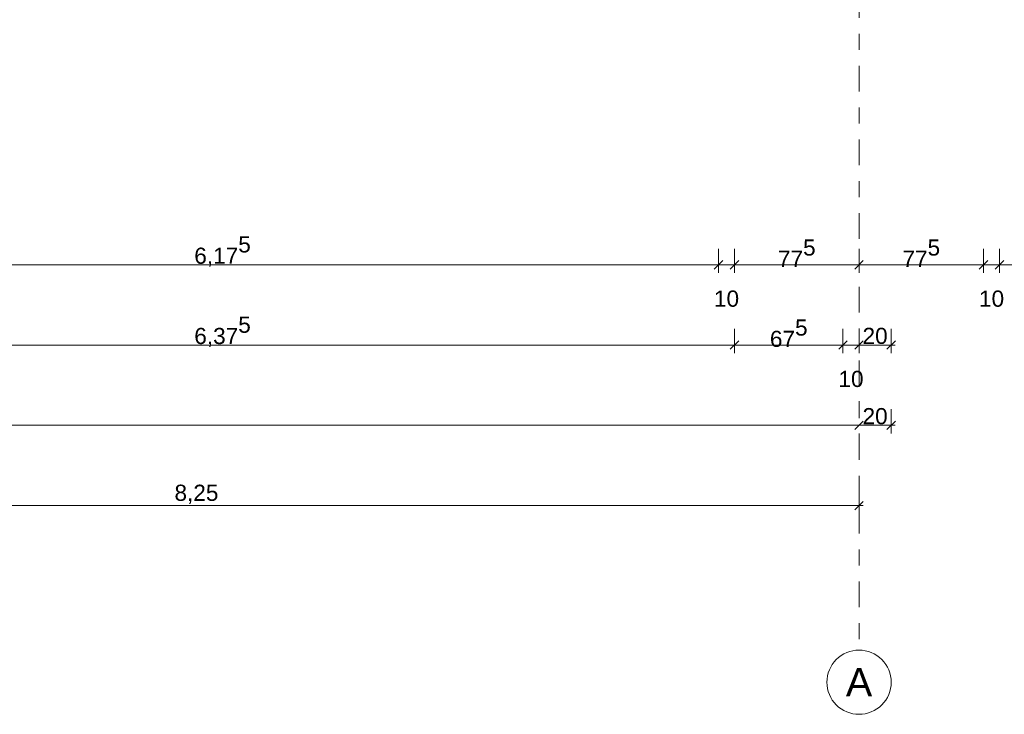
# Model space of a CAD drawing. Header units: metres. Extents: x -273 to 6, y -183 to 13.
# Tile 323 of 379: x -5.65 to 0.48, y -46.57 to -42.25. Entities that reach past the tile are written whole.
import ezdxf

# ---------------------------------------------------------------- set-up
doc = ezdxf.new("R2010")
doc.units = ezdxf.units.M
doc.header["$LTSCALE"] = 0.05
doc.header["$PDMODE"] = 1
doc.header["$PDSIZE"] = -2
doc.linetypes.add('Linienart-53', pattern=[5.291531, 3.175, -1.058062, 0.352704, -0.705764])
doc.layers.get('0').update_dxf_attribs({"lineweight": 25})
doc.layers.add('70 -71 Achsen- 1 Gebäudeachsen', color=7, linetype='Linienart-53', lineweight=18)
doc.layers.add('Keine', color=7, linetype='Continuous', lineweight=9)
doc.layers.add('70 -76 Bemaßung- 2 Allgemein', color=7, linetype='Continuous', lineweight=5, true_color=0x6666cc)
doc.styles.add('Arial', font='arial.ttf')
doc.dimstyles.new('k+k_klein', dxfattribs={"dimtxt": 0.100689, "dimasz": 0.05302, "dimexe": 0.05, "dimexo": 0.15, "dimgap": 0.005, "dimtad": 1, "dimdec": 3, "dimtxsty": 'Arial', "dimblk": 'VW_SLASH-2', "dimblk1": 'VW_SLASH-2', "dimblk2": 'VW_SLASH-2', "dimcen": 0, "dimdle": 0.025, "dimadec": 3, "dimazin": 0, "dimtfac": 0.75, "dimtdec": 3, "dimtix": 1, "dimtmove": 0, "dimatfit": 0, "dimldrblk": 'VW_FILLEDARROW', "dimfxl": 0.1, "dimfxlon": 1, "dimfrac": 2, "dimtolj": 1, "dimarcsym": 0})

# ---------------------------------------------------------------- blocks, each defined once
blk = doc.blocks.new('_Achsen (3D)')
at = {"layer": '70 -71 Achsen- 1 Gebäudeachsen', "transparency": 33554687}
blk.add_line((-0.421, 3.8), (-0.421, -46.172), dxfattribs=at)
at = {"color": 255, "transparency": 33554687}
blk.add_wipeout([(-0.421, -46.172), (-0.4014, -46.173), (-0.382, -46.1759), (-0.3629, -46.1807), (-0.3445, -46.1873), (-0.3267, -46.1957), (-0.3099, -46.2057), (-0.2941, -46.2174), (-0.2796, -46.2306), (-0.2664, -46.2452), (-0.2547, -46.2609), (-0.2446, -46.2778), (-0.2362, -46.2955), (-0.2296, -46.314), (-0.2248, -46.333), (-0.222, -46.3524), (-0.221, -46.372), (-0.222, -46.3916), (-0.2248, -46.4111), (-0.2296, -46.4301), (-0.2362, -46.4486), (-0.2446, -46.4663), (-0.2547, -46.4832), (-0.2664, -46.4989), (-0.2796, -46.5135), (-0.2941, -46.5266), (-0.3099, -46.5383), (-0.3267, -46.5484), (-0.3445, -46.5568), (-0.3629, -46.5634), (-0.382, -46.5682), (-0.4014, -46.5711), (-0.421, -46.572), (-0.4406, -46.5711), (-0.46, -46.5682), (-0.4791, -46.5634), (-0.4975, -46.5568), (-0.5153, -46.5484), (-0.5321, -46.5383), (-0.5479, -46.5266), (-0.5624, -46.5135), (-0.5756, -46.4989), (-0.5873, -46.4832), (-0.5974, -46.4663), (-0.6058, -46.4486), (-0.6124, -46.4301), (-0.6172, -46.4111), (-0.62, -46.3916), (-0.621, -46.372), (-0.62, -46.3524), (-0.6172, -46.333), (-0.6124, -46.314), (-0.6058, -46.2955), (-0.5974, -46.2778), (-0.5873, -46.2609), (-0.5756, -46.2452), (-0.5624, -46.2306), (-0.5479, -46.2174), (-0.5321, -46.2057), (-0.5153, -46.1957), (-0.4975, -46.1873), (-0.4791, -46.1807), (-0.46, -46.1759), (-0.4406, -46.173)], dxfattribs=at).dxf.layer = 'Keine'
at = {"layer": 'Keine', "transparency": 33554687, "flags": 128}
blk.add_lwpolyline([(-0.421, -46.172), (-0.4014, -46.173), (-0.382, -46.1759), (-0.3629, -46.1807), (-0.3445, -46.1873), (-0.3267, -46.1957), (-0.3099, -46.2057), (-0.2941, -46.2174), (-0.2796, -46.2306), (-0.2664, -46.2452), (-0.2547, -46.2609), (-0.2446, -46.2778), (-0.2362, -46.2955), (-0.2296, -46.314), (-0.2248, -46.333), (-0.222, -46.3524), (-0.221, -46.372), (-0.222, -46.3916), (-0.2248, -46.4111), (-0.2296, -46.4301), (-0.2362, -46.4486), (-0.2446, -46.4663), (-0.2547, -46.4832), (-0.2664, -46.4989), (-0.2796, -46.5135), (-0.2941, -46.5266), (-0.3099, -46.5383), (-0.3267, -46.5484), (-0.3445, -46.5568), (-0.3629, -46.5634), (-0.382, -46.5682), (-0.4014, -46.5711), (-0.421, -46.572), (-0.4406, -46.5711), (-0.46, -46.5682), (-0.4791, -46.5634), (-0.4975, -46.5568), (-0.5153, -46.5484), (-0.5321, -46.5383), (-0.5479, -46.5266), (-0.5624, -46.5135), (-0.5756, -46.4989), (-0.5873, -46.4832), (-0.5974, -46.4663), (-0.6058, -46.4486), (-0.6124, -46.4301), (-0.6172, -46.4111), (-0.62, -46.3916), (-0.621, -46.372), (-0.62, -46.3524), (-0.6172, -46.333), (-0.6124, -46.314), (-0.6058, -46.2955), (-0.5974, -46.2778), (-0.5873, -46.2609), (-0.5756, -46.2452), (-0.5624, -46.2306), (-0.5479, -46.2174), (-0.5321, -46.2057), (-0.5153, -46.1957), (-0.4975, -46.1873), (-0.4791, -46.1807), (-0.46, -46.1759), (-0.4406, -46.173)], close=True, dxfattribs=at)
at = {"layer": 'Keine', "transparency": 33554687, "insert": (-0.421, -46.372), "char_height": 0.1762, "attachment_point": 5, "line_spacing_factor": 0.970891, "style": 'Arial'}
blk.add_mtext('A', dxfattribs=at)
blk = doc.blocks.new('VW_SLASH-2')
at = {"color": 0, "linetype": 'ByBlock', "lineweight": -2, "transparency": 16777216}
blk.add_line((0.47, 0), (-1, 0), dxfattribs=at)
at = {"color": 0, "lineweight": 5, "transparency": 16777216, "flags": 128}
blk.add_lwpolyline([(0.5, 0.5), (-0.5, -0.5)], dxfattribs=at)
blk = doc.blocks.new('*D2838')
at = {"layer": '70 -76 Bemaßung- 2 Allgemein', "color": 0, "lineweight": -2}
for p, q in [((-8.671, -45.172), (-8.671, -45.322)), ((-0.421, -45.172), (-0.421, -45.322)), ((-0.474, -45.272), (-8.618, -45.272))]:
    blk.add_line(p, q, dxfattribs=at)
at = {"layer": 'Defpoints', "color": 0}
for p in [(-8.671, -42.294), (-0.421, -42.294), (-8.671, -45.272)]:
    blk.add_point(p, dxfattribs=at)
at = {"layer": '70 -76 Bemaßung- 2 Allgemein', "color": 0, "lineweight": -2, "xscale": 0.05302001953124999, "yscale": 0.05302001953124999, "zscale": 0.05302001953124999, "rotation": 180}
blk.add_blockref('VW_SLASH-2', (-8.671, -45.272), dxfattribs=at)
at = {"layer": '70 -76 Bemaßung- 2 Allgemein', "color": 0, "lineweight": -2, "xscale": 0.05302001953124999, "yscale": 0.05302001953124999, "zscale": 0.05302001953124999}
blk.add_blockref('VW_SLASH-2', (-0.421, -45.272), dxfattribs=at)
at = {"layer": '70 -76 Bemaßung- 2 Allgemein', "color": 0, "insert": (-4.546, -45.2016), "char_height": 0.10069, "attachment_point": 5, "style": 'Arial'}
blk.add_mtext('\\A1;8,25', dxfattribs=at)
blk = doc.blocks.new('VW_FILLEDARROW')
at = {"linetype": 'Continuous', "lineweight": 0, "transparency": 16777216}
blk.add_hatch(color=0, dxfattribs=at).paths.add_polyline_path([(-2.83, 0.76), (0, 0), (-2.83, -0.76)])
at = {"color": 0, "lineweight": 5, "transparency": 16777216, "flags": 128}
blk.add_lwpolyline([(-2.83, 0.76), (0, 0), (-2.83, -0.76)], close=True, dxfattribs=at)
blk = doc.blocks.new('*D2874')
at = {"layer": '70 -76 Bemaßung- 2 Allgemein', "color": 0, "lineweight": -2}
for p, q in [((-0.421, -44.622), (-0.421, -44.722)), ((-25.371, -44.672), (-25.371, -44.822)), ((-0.474, -44.772), (-25.318, -44.772))]:
    blk.add_line(p, q, dxfattribs=at)
at = {"layer": 'Defpoints', "color": 0}
for p in [(-25.371, -38.347), (-25.371, -44.772), (-0.421, -44.772)]:
    blk.add_point(p, dxfattribs=at)
at = {"layer": '70 -76 Bemaßung- 2 Allgemein', "color": 0, "lineweight": -2, "xscale": 0.05302001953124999, "yscale": 0.05302001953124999, "zscale": 0.05302001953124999, "rotation": 180}
blk.add_blockref('VW_SLASH-2', (-25.371, -44.772), dxfattribs=at)
at = {"layer": '70 -76 Bemaßung- 2 Allgemein', "color": 0, "lineweight": -2, "xscale": 0.05302001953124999, "yscale": 0.05302001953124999, "zscale": 0.05302001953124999}
blk.add_blockref('VW_SLASH-2', (-0.421, -44.772), dxfattribs=at)
at = {"layer": '70 -76 Bemaßung- 2 Allgemein', "color": 0, "insert": (-12.896, -44.7066), "char_height": 0.10069, "attachment_point": 5, "style": 'Arial'}
blk.add_mtext('\\A1;24,95', dxfattribs=at)
blk = doc.blocks.new('*D2875')
at = {"layer": '70 -76 Bemaßung- 2 Allgemein', "color": 0, "lineweight": -2}
for p, q in [((-0.221, -44.672), (-0.221, -44.822)), ((-0.274, -44.772), (-0.368, -44.772)), ((-0.421, -44.922), (-0.421, -44.822))]:
    blk.add_line(p, q, dxfattribs=at)
at = {"layer": 'Defpoints', "color": 0}
for p in [(-0.221, -38.672), (-0.421, -44.772), (-0.421, -44.772)]:
    blk.add_point(p, dxfattribs=at)
at = {"layer": '70 -76 Bemaßung- 2 Allgemein', "color": 0, "lineweight": -2, "xscale": 0.05302001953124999, "yscale": 0.05302001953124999, "zscale": 0.05302001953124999, "rotation": 180}
blk.add_blockref('VW_SLASH-2', (-0.421, -44.772), dxfattribs=at)
at = {"layer": '70 -76 Bemaßung- 2 Allgemein', "color": 0, "lineweight": -2, "xscale": 0.05302001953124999, "yscale": 0.05302001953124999, "zscale": 0.05302001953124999}
blk.add_blockref('VW_SLASH-2', (-0.221, -44.772), dxfattribs=at)
at = {"layer": '70 -76 Bemaßung- 2 Allgemein', "color": 0, "insert": (-0.321, -44.7156), "char_height": 0.10069, "attachment_point": 5, "style": 'Arial'}
blk.add_mtext('\\A1;20', dxfattribs=at)
blk = doc.blocks.new('*D2939')
at = {"layer": '70 -76 Bemaßung- 2 Allgemein', "color": 0, "lineweight": -2}
for p, q in [((-7.571, -44.172), (-7.571, -44.322)), ((-1.196, -44.172), (-1.196, -44.322)), ((-1.249, -44.272), (-7.518, -44.272))]:
    blk.add_line(p, q, dxfattribs=at)
at = {"layer": 'Defpoints', "color": 0}
for p in [(-7.571, -39.647), (-1.196, -39.647), (-7.571, -44.272)]:
    blk.add_point(p, dxfattribs=at)
at = {"layer": '70 -76 Bemaßung- 2 Allgemein', "color": 0, "lineweight": -2, "xscale": 0.05302001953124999, "yscale": 0.05302001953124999, "zscale": 0.05302001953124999, "rotation": 180}
blk.add_blockref('VW_SLASH-2', (-7.571, -44.272), dxfattribs=at)
at = {"layer": '70 -76 Bemaßung- 2 Allgemein', "color": 0, "lineweight": -2, "xscale": 0.05302001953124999, "yscale": 0.05302001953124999, "zscale": 0.05302001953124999}
blk.add_blockref('VW_SLASH-2', (-1.196, -44.272), dxfattribs=at)
at = {"layer": '70 -76 Bemaßung- 2 Allgemein', "color": 0, "insert": (-4.3835, -44.1898), "char_height": 0.100689, "attachment_point": 5, "style": 'Arial'}
blk.add_mtext('\\A1;6,37\\S5^ ;', dxfattribs=at)
blk = doc.blocks.new('*D2940')
at = {"layer": '70 -76 Bemaßung- 2 Allgemein', "color": 0, "lineweight": -2}
for p, q in [((-1.196, -44.172), (-1.196, -44.322)), ((-0.521, -44.172), (-0.521, -44.322)), ((-0.574, -44.272), (-1.143, -44.272))]:
    blk.add_line(p, q, dxfattribs=at)
at = {"layer": 'Defpoints', "color": 0}
for p in [(-0.521, -38.672), (-1.196, -39.647), (-1.196, -44.272)]:
    blk.add_point(p, dxfattribs=at)
at = {"layer": '70 -76 Bemaßung- 2 Allgemein', "color": 0, "lineweight": -2, "xscale": 0.05302001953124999, "yscale": 0.05302001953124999, "zscale": 0.05302001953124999, "rotation": 180}
blk.add_blockref('VW_SLASH-2', (-1.196, -44.272), dxfattribs=at)
at = {"layer": '70 -76 Bemaßung- 2 Allgemein', "color": 0, "lineweight": -2, "xscale": 0.05302001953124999, "yscale": 0.05302001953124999, "zscale": 0.05302001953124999}
blk.add_blockref('VW_SLASH-2', (-0.521, -44.272), dxfattribs=at)
at = {"layer": '70 -76 Bemaßung- 2 Allgemein', "color": 0, "insert": (-0.8585, -44.1989), "char_height": 0.100689, "attachment_point": 5, "style": 'Arial'}
blk.add_mtext('\\A1;67\\S5^ ;', dxfattribs=at)
blk = doc.blocks.new('*D2941')
at = {"layer": '70 -76 Bemaßung- 2 Allgemein', "color": 0, "lineweight": -2}
for p, q in [((-0.521, -44.172), (-0.521, -44.322)), ((-0.421, -44.172), (-0.421, -44.322)), ((-0.574, -44.272), (-0.627, -44.272)), ((-0.421, -44.272), (-0.521, -44.272)), ((-0.368, -44.272), (-0.315, -44.272))]:
    blk.add_line(p, q, dxfattribs=at)
at = {"layer": 'Defpoints', "color": 0}
for p in [(-0.521, -38.672), (-0.421, -38.672), (-0.521, -44.272)]:
    blk.add_point(p, dxfattribs=at)
at = {"layer": '70 -76 Bemaßung- 2 Allgemein', "color": 0, "lineweight": -2, "xscale": 0.05302001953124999, "yscale": 0.05302001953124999, "zscale": 0.05302001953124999}
blk.add_blockref('VW_SLASH-2', (-0.521, -44.272), dxfattribs=at)
at = {"layer": '70 -76 Bemaßung- 2 Allgemein', "color": 0, "lineweight": -2, "xscale": 0.05302001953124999, "yscale": 0.05302001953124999, "zscale": 0.05302001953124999, "rotation": 180}
blk.add_blockref('VW_SLASH-2', (-0.421, -44.272), dxfattribs=at)
at = {"layer": '70 -76 Bemaßung- 2 Allgemein', "color": 0, "insert": (-0.471, -44.4837), "char_height": 0.10069, "attachment_point": 5, "style": 'Arial'}
blk.add_mtext('\\A1;10', dxfattribs=at)
blk = doc.blocks.new('*D2942')
at = {"layer": '70 -76 Bemaßung- 2 Allgemein', "color": 0, "lineweight": -2}
for p, q in [((-0.421, -44.172), (-0.421, -44.322)), ((-0.221, -44.172), (-0.221, -44.322)), ((-0.274, -44.272), (-0.368, -44.272))]:
    blk.add_line(p, q, dxfattribs=at)
at = {"layer": 'Defpoints', "color": 0}
for p in [(-0.421, -38.672), (-0.221, -38.672), (-0.421, -44.272)]:
    blk.add_point(p, dxfattribs=at)
at = {"layer": '70 -76 Bemaßung- 2 Allgemein', "color": 0, "lineweight": -2, "xscale": 0.05302001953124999, "yscale": 0.05302001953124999, "zscale": 0.05302001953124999, "rotation": 180}
blk.add_blockref('VW_SLASH-2', (-0.421, -44.272), dxfattribs=at)
at = {"layer": '70 -76 Bemaßung- 2 Allgemein', "color": 0, "lineweight": -2, "xscale": 0.05302001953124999, "yscale": 0.05302001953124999, "zscale": 0.05302001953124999}
blk.add_blockref('VW_SLASH-2', (-0.221, -44.272), dxfattribs=at)
at = {"layer": '70 -76 Bemaßung- 2 Allgemein', "color": 0, "insert": (-0.321, -44.2156), "char_height": 0.10069, "attachment_point": 5, "style": 'Arial'}
blk.add_mtext('\\A1;20', dxfattribs=at)
blk = doc.blocks.new('*D3160')
at = {"layer": '70 -76 Bemaßung- 2 Allgemein', "color": 0, "lineweight": -2}
for p, q in [((-7.471, -43.672), (-7.471, -43.822)), ((-1.296, -43.672), (-1.296, -43.822)), ((-1.349, -43.772), (-7.418, -43.772))]:
    blk.add_line(p, q, dxfattribs=at)
at = {"layer": 'Defpoints', "color": 0}
for p in [(-1.296, -40.322), (-7.471, -40.647), (-7.471, -43.772)]:
    blk.add_point(p, dxfattribs=at)
at = {"layer": '70 -76 Bemaßung- 2 Allgemein', "color": 0, "lineweight": -2, "xscale": 0.05302001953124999, "yscale": 0.05302001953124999, "zscale": 0.05302001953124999, "rotation": 180}
blk.add_blockref('VW_SLASH-2', (-7.471, -43.772), dxfattribs=at)
at = {"layer": '70 -76 Bemaßung- 2 Allgemein', "color": 0, "lineweight": -2, "xscale": 0.05302001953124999, "yscale": 0.05302001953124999, "zscale": 0.05302001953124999}
blk.add_blockref('VW_SLASH-2', (-1.296, -43.772), dxfattribs=at)
at = {"layer": '70 -76 Bemaßung- 2 Allgemein', "color": 0, "insert": (-4.3835, -43.6898), "char_height": 0.100689, "attachment_point": 5, "style": 'Arial'}
blk.add_mtext('\\A1;6,17\\S5^ ;', dxfattribs=at)
blk = doc.blocks.new('*D3161')
at = {"layer": '70 -76 Bemaßung- 2 Allgemein', "color": 0, "lineweight": -2}
for p, q in [((-1.296, -43.672), (-1.296, -43.822)), ((-1.196, -43.672), (-1.196, -43.822)), ((-1.349, -43.772), (-1.402, -43.772)), ((-1.196, -43.772), (-1.296, -43.772)), ((-1.143, -43.772), (-1.09, -43.772))]:
    blk.add_line(p, q, dxfattribs=at)
at = {"layer": 'Defpoints', "color": 0}
for p in [(-1.196, -40.222), (-1.296, -40.322), (-1.296, -43.772)]:
    blk.add_point(p, dxfattribs=at)
at = {"layer": '70 -76 Bemaßung- 2 Allgemein', "color": 0, "lineweight": -2, "xscale": 0.05302001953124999, "yscale": 0.05302001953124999, "zscale": 0.05302001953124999}
blk.add_blockref('VW_SLASH-2', (-1.296, -43.772), dxfattribs=at)
at = {"layer": '70 -76 Bemaßung- 2 Allgemein', "color": 0, "lineweight": -2, "xscale": 0.05302001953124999, "yscale": 0.05302001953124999, "zscale": 0.05302001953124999, "rotation": 180}
blk.add_blockref('VW_SLASH-2', (-1.196, -43.772), dxfattribs=at)
at = {"layer": '70 -76 Bemaßung- 2 Allgemein', "color": 0, "insert": (-1.246, -43.9837), "char_height": 0.10069, "attachment_point": 5, "style": 'Arial'}
blk.add_mtext('\\A1;10', dxfattribs=at)
blk = doc.blocks.new('*D3162')
at = {"layer": '70 -76 Bemaßung- 2 Allgemein', "color": 0, "lineweight": -2}
for p, q in [((-1.196, -43.672), (-1.196, -43.822)), ((-0.421, -43.672), (-0.421, -43.822)), ((-0.474, -43.772), (-1.143, -43.772))]:
    blk.add_line(p, q, dxfattribs=at)
at = {"layer": 'Defpoints', "color": 0}
for p in [(-1.196, -40.222), (-0.421, -40.222), (-1.196, -43.772)]:
    blk.add_point(p, dxfattribs=at)
at = {"layer": '70 -76 Bemaßung- 2 Allgemein', "color": 0, "lineweight": -2, "xscale": 0.05302001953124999, "yscale": 0.05302001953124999, "zscale": 0.05302001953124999, "rotation": 180}
blk.add_blockref('VW_SLASH-2', (-1.196, -43.772), dxfattribs=at)
at = {"layer": '70 -76 Bemaßung- 2 Allgemein', "color": 0, "lineweight": -2, "xscale": 0.05302001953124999, "yscale": 0.05302001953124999, "zscale": 0.05302001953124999}
blk.add_blockref('VW_SLASH-2', (-0.421, -43.772), dxfattribs=at)
at = {"layer": '70 -76 Bemaßung- 2 Allgemein', "color": 0, "insert": (-0.8085, -43.6998), "char_height": 0.100689, "attachment_point": 5, "style": 'Arial'}
blk.add_mtext('\\A1;77\\S5^ ;', dxfattribs=at)
blk = doc.blocks.new('*D3163')
at = {"layer": '70 -76 Bemaßung- 2 Allgemein', "color": 0, "lineweight": -2}
for p, q in [((-0.421, -43.672), (-0.421, -43.822)), ((0.354, -43.672), (0.354, -43.822)), ((0.301, -43.772), (-0.368, -43.772))]:
    blk.add_line(p, q, dxfattribs=at)
at = {"layer": 'Defpoints', "color": 0}
for p in [(-0.421, -40.222), (0.354, -40.222), (-0.421, -43.772)]:
    blk.add_point(p, dxfattribs=at)
at = {"layer": '70 -76 Bemaßung- 2 Allgemein', "color": 0, "lineweight": -2, "xscale": 0.05302001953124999, "yscale": 0.05302001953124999, "zscale": 0.05302001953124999, "rotation": 180}
blk.add_blockref('VW_SLASH-2', (-0.421, -43.772), dxfattribs=at)
at = {"layer": '70 -76 Bemaßung- 2 Allgemein', "color": 0, "lineweight": -2, "xscale": 0.05302001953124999, "yscale": 0.05302001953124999, "zscale": 0.05302001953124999}
blk.add_blockref('VW_SLASH-2', (0.354, -43.772), dxfattribs=at)
at = {"layer": '70 -76 Bemaßung- 2 Allgemein', "color": 0, "insert": (-0.0335, -43.6998), "char_height": 0.100689, "attachment_point": 5, "style": 'Arial'}
blk.add_mtext('\\A1;77\\S5^ ;', dxfattribs=at)
blk = doc.blocks.new('*D3164')
at = {"layer": '70 -76 Bemaßung- 2 Allgemein', "color": 0, "lineweight": -2}
for p, q in [((0.354, -43.672), (0.354, -43.822)), ((0.454, -43.672), (0.454, -43.822)), ((0.301, -43.772), (0.248, -43.772)), ((0.454, -43.772), (0.354, -43.772)), ((0.507, -43.772), (0.56, -43.772))]:
    blk.add_line(p, q, dxfattribs=at)
at = {"layer": 'Defpoints', "color": 0}
for p in [(0.354, -40.222), (0.454, -40.322), (0.354, -43.772)]:
    blk.add_point(p, dxfattribs=at)
at = {"layer": '70 -76 Bemaßung- 2 Allgemein', "color": 0, "lineweight": -2, "xscale": 0.05302001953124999, "yscale": 0.05302001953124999, "zscale": 0.05302001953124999}
blk.add_blockref('VW_SLASH-2', (0.354, -43.772), dxfattribs=at)
at = {"layer": '70 -76 Bemaßung- 2 Allgemein', "color": 0, "lineweight": -2, "xscale": 0.05302001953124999, "yscale": 0.05302001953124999, "zscale": 0.05302001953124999, "rotation": 180}
blk.add_blockref('VW_SLASH-2', (0.454, -43.772), dxfattribs=at)
at = {"layer": '70 -76 Bemaßung- 2 Allgemein', "color": 0, "insert": (0.404, -43.9837), "char_height": 0.10069, "attachment_point": 5, "style": 'Arial'}
blk.add_mtext('\\A1;10', dxfattribs=at)
blk = doc.blocks.new('Gruppe-2780')
at = {"layer": '70 -76 Bemaßung- 2 Allgemein'}
dim = blk.add_aligned_dim(p1=(-0.42099996, -42.29404198), p2=(-8.67099996, -42.29404198), distance=2.978, text='8,25', dimstyle='k+k_klein', override={"dimtxt": 0.100689, "dimgap": 0.01, "dimdec": 8, "dimpost": '<>', "dimtxsty": 'Arial', "dimtmove": 2}, dxfattribs=at)
dim.commit()
dim.dimension.update_dxf_attribs({"geometry": '*D2838', "text_midpoint": (-4.54599996, -45.20157844)})
blk = doc.blocks.new('Gruppe-2785')
at = {"layer": '70 -76 Bemaßung- 2 Allgemein'}
for base, p1, p2, text, picture, middle in [((-25.37099996, -44.77204198), (-0.42099996, -44.77204198), (-25.37099996, -38.34704198), '24,95', '*D2874', (-12.89599996, -44.70657844)), ((-0.42099996, -44.77204198), (-0.22099996, -38.67204198), (-0.42099996, -44.77204198), '20', '*D2875', (-0.32099996, -44.71564042))]:
    dim = blk.add_linear_dim(base=base, p1=p1, p2=p2, text=text, dimstyle='k+k_klein', override={"dimtxt": 0.100689, "dimgap": 0.005, "dimdec": 8, "dimpost": '<>', "dimtxsty": 'Arial', "dimtmove": 2}, dxfattribs=at)
    dim.commit()
    dim.dimension.update_dxf_attribs({"geometry": picture, "text_midpoint": middle})
blk = doc.blocks.new('Gruppe-2787')
at = {"layer": '70 -76 Bemaßung- 2 Allgemein'}
for base, p1, p2, text, override, picture, middle in [((-1.19599996, -44.27204198), (-0.52099996, -38.67204198), (-1.19599996, -39.64704198), '67\\S5^ ;', {"dimtxt": 0.100689, "dimgap": 0.005, "dimdec": 8, "dimpost": '<>', "dimtxsty": 'Arial', "dimtmove": 2}, '*D2940', (-0.85849996, -44.19890932)), ((-0.52099996, -44.27204198), (-0.42099996, -38.67204198), (-0.52099996, -38.67204198), '10', {"dimtxt": 0.100689, "dimgap": 0.005, "dimdec": 8, "dimpost": '<>', "dimtxsty": 'Arial', "dimtix": 0, "dimtmove": 2}, '*D2941', (-0.47099996, -44.48374666)), ((-0.42099996, -44.27204198), (-0.22099996, -38.67204198), (-0.42099996, -38.67204198), '20', {"dimtxt": 0.100689, "dimgap": 0.005, "dimdec": 8, "dimpost": '<>', "dimtxsty": 'Arial', "dimtmove": 2}, '*D2942', (-0.32099996, -44.21564042)), ((-7.57099996, -44.27204198), (-1.19599996, -39.64704198), (-7.57099996, -39.64704198), '6,37\\S5^ ;', {"dimtxt": 0.100689, "dimgap": 0.005, "dimdec": 8, "dimpost": '<>', "dimtxsty": 'Arial', "dimtmove": 2}, '*D2939', (-4.38349996, -44.18984735))]:
    dim = blk.add_linear_dim(base=base, p1=p1, p2=p2, text=text, dimstyle='k+k_klein', override=override, dxfattribs=at)
    dim.commit()
    dim.dimension.update_dxf_attribs({"geometry": picture, "text_midpoint": middle})
blk = doc.blocks.new('Gruppe-2791')
at = {"layer": '70 -76 Bemaßung- 2 Allgemein'}
for base, p1, p2, text, override, picture, middle in [((-1.29599996, -43.77204198), (-1.19599996, -40.22204198), (-1.29599996, -40.32204198), '10', {"dimtxt": 0.100689, "dimgap": 0.005, "dimdec": 8, "dimpost": '<>', "dimtxsty": 'Arial', "dimtix": 0, "dimtmove": 2}, '*D3161', (-1.24599996, -43.98374666)), ((-1.19599996, -43.77204198), (-0.42099996, -40.22204198), (-1.19599996, -40.22204198), '77\\S5^ ;', {"dimtxt": 0.100689, "dimgap": 0.005, "dimdec": 8, "dimpost": '<>', "dimtxsty": 'Arial', "dimtmove": 2}, '*D3162', (-0.80849996, -43.69976518)), ((-0.42099996, -43.77204198), (0.35400004, -40.22204198), (-0.42099996, -40.22204198), '77\\S5^ ;', {"dimtxt": 0.100689, "dimgap": 0.005, "dimdec": 8, "dimpost": '<>', "dimtxsty": 'Arial', "dimtmove": 2}, '*D3163', (-0.03349996, -43.69976518)), ((0.35400004, -43.77204198), (0.45400004, -40.32204198), (0.35400004, -40.22204198), '10', {"dimtxt": 0.100689, "dimgap": 0.005, "dimdec": 8, "dimpost": '<>', "dimtxsty": 'Arial', "dimtix": 0, "dimtmove": 2}, '*D3164', (0.40400004, -43.98374666)), ((-7.47099996, -43.77204198), (-1.29599996, -40.32204198), (-7.47099996, -40.64704198), '6,17\\S5^ ;', {"dimtxt": 0.100689, "dimgap": 0.005, "dimdec": 8, "dimpost": '<>', "dimtxsty": 'Arial', "dimtmove": 2}, '*D3160', (-4.38349996, -43.68984735))]:
    dim = blk.add_linear_dim(base=base, p1=p1, p2=p2, text=text, dimstyle='k+k_klein', override=override, dxfattribs=at)
    dim.commit()
    dim.dimension.update_dxf_attribs({"geometry": picture, "text_midpoint": middle})
blk = doc.blocks.new('_FU_2D Bemaßung_ Beschriftung (3D)')
at = {"layer": '70 -76 Bemaßung- 2 Allgemein'}
for name in ['Gruppe-2787', 'Gruppe-2785', 'Gruppe-2791', 'Gruppe-2780']:
    blk.add_blockref(name, (0, 0), dxfattribs=at)

msp = doc.modelspace()

# ---------------------------------------------------------------- block references
at = {"layer": 'Keine', "color": 1}
msp.add_blockref('_Achsen (3D)', (0, 0), dxfattribs=at)

# ---------------------------------------------------------------- next in the draw order: block references
msp.add_blockref('_FU_2D Bemaßung_ Beschriftung (3D)', (0, 0), dxfattribs=at)

doc.saveas('drawing.dxf')
